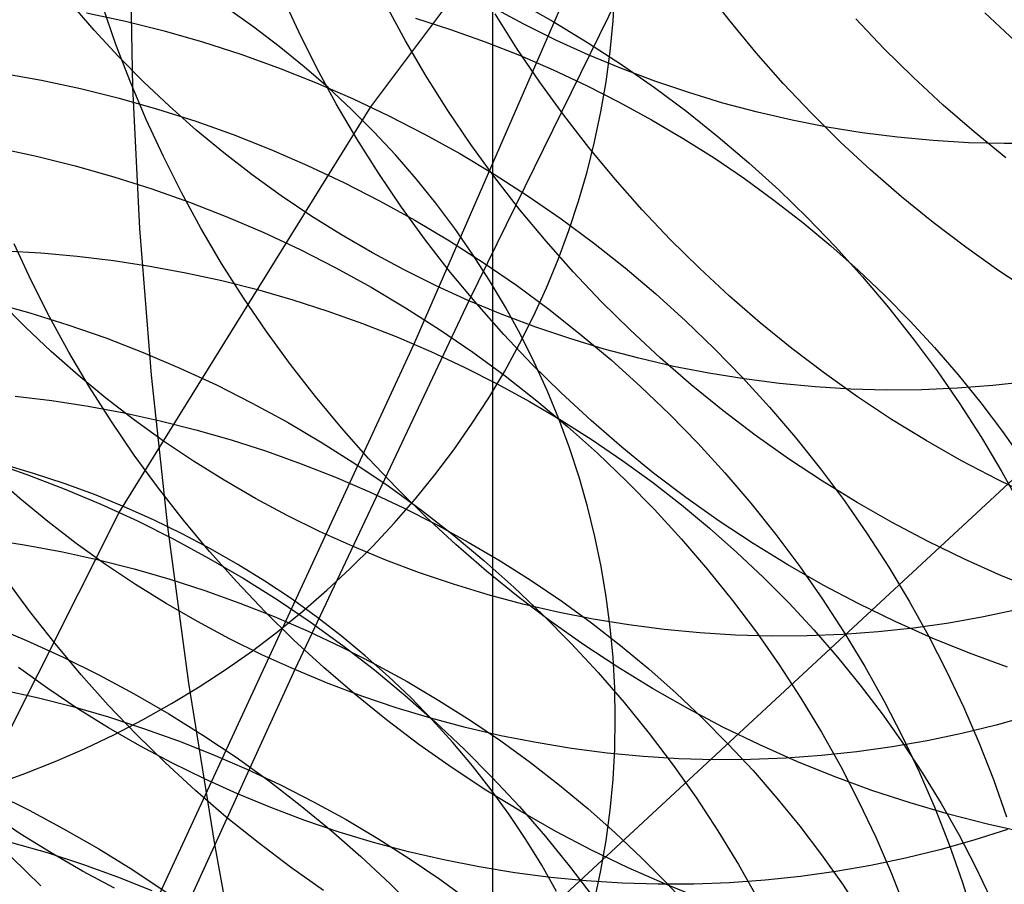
# Model space of a CAD drawing. Header units: millimetres. Extents: x 119 to 175.9, y -203.1 to -153.8.
# Tile 338 of 377: x 160.8 to 161.8, y -160.4 to -159.5. Entities that reach past the tile are written whole.
import ezdxf

# ---------------------------------------------------------------- set-up
doc = ezdxf.new("R2010")
doc.units = ezdxf.units.MM
doc.header["$MEASUREMENT"] = 0
doc.layers.add('Layer 01', color=5, linetype='Continuous', true_color=0x0000ff)

msp = doc.modelspace()

# ---------------------------------------------------------------- linework, layer by layer
at = {"layer": 'Layer 01'}
for p, q in [((161.26, -160.6956, 19.0841), (161.26, -159.128, 15.2735)), ((161.493, -159.1408, 23.9272), (161.1786, -159.8631, 25.7812)), ((161.1339, -159.6181, 45.8088), (161.4381, -159.2124, 47.1239)), ((161.4861, -159.3079, 17.6752), (161.2354, -159.8183, 19.5598)), ((160.8881, -159.5977, 19.9292), (160.8857, -159.4566, 19.5938)), ((161.3842, -159.5293, 17.3361), (161.386, -159.4978, 17.3491)), ((161.5051, -159.5297, 53.3081), (161.4792, -159.4963, 53.307)), ((161.0595, -159.5405, 52.2338), (161.0419, -159.5024, 52.2291)), ((160.8482, -159.5387, 19.5862), (160.8241, -159.5108, 19.5908)), ((160.8708, -159.5537, 51.7062), (160.8571, -159.5143, 51.6999)), ((161.0131, -159.5357, 19.5612), (160.986, -159.5165, 19.5691)), ((161.1699, -159.55, 52.5027), (161.1498, -159.513, 52.499)), ((161.292, -159.5326, 18.6497), (161.2595, -159.5151, 18.6501)), ((161.2861, -159.5097, 46.2386), (161.3224, -159.53, 46.2366)), ((160.8403, -159.5209, 45.8416), (160.8806, -159.5296, 45.8357)), ((160.8806, -159.5296, 45.8357), (160.9205, -159.5396, 45.8302)), ((161.1803, -159.5266, 25.052), (161.2164, -159.5382, 25.0537)), ((161.285, -159.5577, 52.7688), (161.2626, -159.522, 52.7662)), ((161.3812, -159.5608, 17.3232), (161.3842, -159.5293, 17.3361)), ((161.6641, -159.5577, 53.5859), (161.635, -159.527, 53.5863)), ((161.7992, -159.5498, 53.8611), (161.7682, -159.5211, 53.8624)), ((160.8732, -159.5658, 19.582), (160.8482, -159.5387, 19.5862)), ((160.9205, -159.5396, 45.8302), (160.9602, -159.551, 45.8252)), ((161.0395, -159.5557, 19.553), (161.0131, -159.5357, 19.5612)), ((161.2164, -159.5382, 25.0537), (161.2522, -159.551, 25.0548)), ((161.3251, -159.5491, 18.6497), (161.292, -159.5326, 18.6497)), ((161.3224, -159.53, 46.2366), (161.358, -159.5515, 46.2352)), ((161.5321, -159.5623, 53.3086), (161.5051, -159.5297, 53.3081)), ((161.0783, -159.578, 52.238), (161.0595, -159.5405, 52.2338)), ((161.1912, -159.5863, 52.5059), (161.1699, -159.55, 52.5027)), ((161.3587, -159.5644, 18.65), (161.3251, -159.5491, 18.6497)), ((160.8858, -159.5927, 51.712), (160.8708, -159.5537, 51.7062)), ((160.9602, -159.551, 45.8252), (160.9996, -159.5637, 45.8207)), ((161.0652, -159.5766, 19.5444), (161.0395, -159.5557, 19.553)), ((161.2522, -159.551, 25.0548), (161.2875, -159.5648, 25.0554)), ((161.3087, -159.5926, 52.7709), (161.285, -159.5577, 52.7688)), ((161.358, -159.5515, 46.2352), (161.3929, -159.5742, 46.2344)), ((161.6942, -159.5875, 53.585), (161.6641, -159.5577, 53.5859)), ((160.8991, -159.5921, 19.5781), (160.8732, -159.5658, 19.582)), ((160.9996, -159.5637, 45.8207), (161.0385, -159.5776, 45.8166)), ((161.2875, -159.5648, 25.0554), (161.3224, -159.5798, 25.0554)), ((161.3929, -159.5785, 18.6507), (161.3587, -159.5644, 18.65)), ((161.377, -159.5921, 17.3103), (161.3812, -159.5608, 17.3232)), ((161.5601, -159.5939, 53.3087), (161.5321, -159.5623, 53.3086)), ((161.0385, -159.5776, 45.8166), (161.077, -159.5929, 45.8131)), ((161.09, -159.5982, 19.5355), (161.0652, -159.5766, 19.5444)), ((161.0984, -159.6149, 52.2418), (161.0783, -159.578, 52.238)), ((161.3224, -159.5798, 25.0554), (161.3568, -159.5959, 25.055)), ((161.3929, -159.5742, 46.2344), (161.427, -159.598, 46.234)), ((161.4274, -159.5916, 18.6517), (161.3929, -159.5785, 18.6507)), ((160.7533, -159.5832, 45.6311), (160.7938, -159.5905, 45.6249)), ((160.7938, -159.5905, 45.6249), (160.834, -159.5991, 45.6191)), ((161.2137, -159.622, 52.5086), (161.1912, -159.5863, 52.5059)), ((161.7252, -159.6162, 53.5835), (161.6942, -159.5875, 53.585)), ((160.834, -159.5991, 45.6191), (160.874, -159.609, 45.6138)), ((160.9021, -159.6312, 51.7174), (160.8858, -159.5927, 51.712)), ((160.8954, -159.7439, 20.2624), (160.8881, -159.5977, 19.9292)), ((160.9259, -159.6175, 19.5745), (160.8991, -159.5921, 19.5781)), ((161.077, -159.5929, 45.8131), (161.1151, -159.6094, 45.8101)), ((161.114, -159.6207, 19.5263), (161.09, -159.5982, 19.5355)), ((161.3335, -159.6268, 52.7726), (161.3087, -159.5926, 52.7709)), ((161.3568, -159.5959, 25.055), (161.3907, -159.6131, 25.054)), ((161.3717, -159.6233, 17.2975), (161.377, -159.5921, 17.3103)), ((161.427, -159.598, 46.234), (161.4604, -159.6229, 46.2341)), ((161.4624, -159.6034, 18.6532), (161.4274, -159.5916, 18.6517)), ((161.5892, -159.6247, 53.3083), (161.5601, -159.5939, 53.3087)), ((160.874, -159.609, 45.6138), (160.9137, -159.6203, 45.609)), ((160.9757, -160.7645, 49.7715), (162.2302, -159.6016, 54.4173)), ((161.1151, -159.6094, 45.8101), (161.1526, -159.6272, 45.8076)), ((161.4977, -159.6141, 18.655), (161.4624, -159.6034, 18.6532)), ((160.8742, -160.0371, 44.5343), (161.1339, -159.6181, 45.8088)), ((160.9137, -159.6203, 45.609), (160.9531, -159.6329, 45.6047)), ((160.9536, -159.642, 19.5713), (160.9259, -159.6175, 19.5745)), ((161.1197, -159.6512, 52.245), (161.0984, -159.6149, 52.2418)), ((161.1372, -159.6439, 19.5167), (161.114, -159.6207, 19.5263)), ((161.3907, -159.6131, 25.054), (161.424, -159.6314, 25.0524)), ((161.5333, -159.6236, 18.6571), (161.4977, -159.6141, 18.655)), ((161.7571, -159.644, 53.5816), (161.7252, -159.6162, 53.5835)), ((160.9197, -159.6692, 51.7222), (160.9021, -159.6312, 51.7174)), ((161.1526, -159.6272, 45.8076), (161.1895, -159.6462, 45.8055)), ((161.2373, -159.6569, 52.5107), (161.2137, -159.622, 52.5086)), ((161.3594, -159.6602, 52.7737), (161.3335, -159.6268, 52.7726)), ((161.3651, -159.6543, 17.2847), (161.3717, -159.6233, 17.2975)), ((161.424, -159.6314, 25.0524), (161.4566, -159.6506, 25.0504)), ((161.4604, -159.6229, 46.2341), (161.493, -159.6489, 46.2348)), ((161.5693, -159.6319, 18.6596), (161.5333, -159.6236, 18.6571)), ((161.6193, -159.6544, 53.3073), (161.5892, -159.6247, 53.3083)), ((160.9531, -159.6329, 45.6047), (160.992, -159.6468, 45.6009)), ((161.6054, -159.639, 18.6624), (161.5693, -159.6319, 18.6596)), ((161.6417, -159.6449, 18.6656), (161.6054, -159.639, 18.6624)), ((160.9821, -159.6656, 19.5685), (160.9536, -159.642, 19.5713)), ((160.992, -159.6468, 45.6009), (161.0306, -159.662, 45.5976)), ((161.1422, -159.6869, 52.2477), (161.1197, -159.6512, 52.245)), ((161.1595, -159.6678, 19.5069), (161.1372, -159.6439, 19.5167)), ((161.1895, -159.6462, 45.8055), (161.2259, -159.6664, 45.804)), ((161.4566, -159.6506, 25.0504), (161.4886, -159.6709, 25.0478)), ((161.493, -159.6489, 46.2348), (161.5246, -159.6758, 46.236)), ((161.6782, -159.6495, 18.6692), (161.6417, -159.6449, 18.6656)), ((161.7148, -159.6529, 18.6731), (161.6782, -159.6495, 18.6692)), ((161.7899, -159.6706, 53.5792), (161.7571, -159.644, 53.5816)), ((160.7485, -159.6605, 45.4091), (160.7887, -159.6691, 45.4035)), ((161.2621, -159.691, 52.5124), (161.2373, -159.6569, 52.5107)), ((161.3575, -159.6851, 17.2721), (161.3651, -159.6543, 17.2847)), ((161.3864, -159.6927, 52.7743), (161.3594, -159.6602, 52.7737)), ((161.6502, -159.6832, 53.3059), (161.6193, -159.6544, 53.3073)), ((161.7515, -159.6551, 18.6773), (161.7148, -159.6529, 18.6731)), ((161.7881, -159.656, 18.6818), (161.7515, -159.6551, 18.6773)), ((161.8247, -159.6557, 18.6867), (161.7881, -159.656, 18.6818)), ((160.7887, -159.6691, 45.4035), (160.8287, -159.6789, 45.3984)), ((160.9385, -159.7067, 51.7266), (160.9197, -159.6692, 51.7222)), ((161.0113, -159.6883, 19.5661), (160.9821, -159.6656, 19.5685)), ((161.0306, -159.662, 45.5976), (161.0686, -159.6785, 45.5948)), ((161.1808, -159.6924, 19.4968), (161.1595, -159.6678, 19.5069)), ((161.2259, -159.6664, 45.804), (161.2615, -159.6877, 45.8031)), ((161.4886, -159.6709, 25.0478), (161.5199, -159.6922, 25.0448)), ((160.8287, -159.6789, 45.3984), (160.8684, -159.6902, 45.3938)), ((161.0686, -159.6785, 45.5948), (161.1062, -159.6961, 45.5925)), ((161.5246, -159.6758, 46.236), (161.5554, -159.7038, 46.2377)), ((160.8684, -159.6902, 45.3938), (160.9078, -159.7027, 45.3897)), ((161.0414, -159.71, 19.5641), (161.0113, -159.6883, 19.5661)), ((161.1658, -159.7217, 52.2499), (161.1422, -159.6869, 52.2477)), ((161.2013, -159.7177, 19.4864), (161.1808, -159.6924, 19.4968)), ((161.2615, -159.6877, 45.8031), (161.2965, -159.7102, 45.8026)), ((161.288, -159.7244, 52.5135), (161.2621, -159.691, 52.5124)), ((161.3487, -159.7156, 17.2595), (161.3575, -159.6851, 17.2721)), ((161.5199, -159.6922, 25.0448), (161.5505, -159.7145, 25.0412)), ((161.6821, -159.7109, 53.3039), (161.6502, -159.6832, 53.3059)), ((161.1062, -159.6961, 45.5925), (161.1431, -159.7151, 45.5907)), ((161.4144, -159.7243, 52.7744), (161.3864, -159.6927, 52.7743)), ((160.9078, -159.7027, 45.3897), (160.9468, -159.7165, 45.3861)), ((160.9586, -159.7435, 51.7304), (160.9385, -159.7067, 51.7266)), ((161.0721, -159.7307, 19.5624), (161.0414, -159.71, 19.5641)), ((161.2965, -159.7102, 45.8026), (161.3307, -159.7339, 45.8026)), ((161.5554, -159.7038, 46.2377), (161.5852, -159.7328, 46.2399)), ((161.7149, -159.7375, 53.3015), (161.6821, -159.7109, 53.3039)), ((160.9468, -159.7165, 45.3861), (160.9854, -159.7316, 45.383)), ((161.1431, -159.7151, 45.5907), (161.1795, -159.7352, 45.5894)), ((161.1906, -159.7559, 52.2517), (161.1658, -159.7217, 52.2499)), ((161.2207, -159.7437, 19.4757), (161.2013, -159.7177, 19.4864)), ((161.3387, -159.7458, 17.2471), (161.3487, -159.7156, 17.2595)), ((161.5505, -159.7145, 25.0412), (161.5802, -159.7377, 25.037)), ((160.9854, -159.7316, 45.383), (161.0234, -159.748, 45.3804)), ((161.1036, -159.7504, 19.5611), (161.0721, -159.7307, 19.5624)), ((161.315, -159.7569, 52.5142), (161.288, -159.7244, 52.5135)), ((161.4434, -159.755, 52.7739), (161.4144, -159.7243, 52.7744)), ((161.5852, -159.7328, 46.2399), (161.6141, -159.7627, 46.2426)), ((161.1795, -159.7352, 45.5894), (161.2152, -159.7564, 45.5886)), ((161.3307, -159.7339, 45.8026), (161.3641, -159.7586, 45.8032)), ((161.5802, -159.7377, 25.037), (161.6092, -159.7618, 25.0324)), ((161.7485, -159.7631, 53.2986), (161.7149, -159.7375, 53.3015)), ((160.9075, -159.8953, 20.593), (160.8954, -159.7439, 20.2624)), ((160.9799, -159.7798, 51.7338), (160.9586, -159.7435, 51.7304)), ((161.0234, -159.748, 45.3804), (161.061, -159.7656, 45.3783)), ((161.1357, -159.769, 19.5602), (161.1036, -159.7504, 19.5611)), ((161.2392, -159.7702, 19.4648), (161.2207, -159.7437, 19.4757)), ((161.3276, -159.7756, 17.2348), (161.3387, -159.7458, 17.2471)), ((160.7832, -159.7975, 51.2201), (160.7656, -159.7596, 51.2151)), ((161.2165, -159.7892, 52.2529), (161.1906, -159.7559, 52.2517)), ((161.2152, -159.7564, 45.5886), (161.2501, -159.7789, 45.5884)), ((161.343, -159.7885, 52.5143), (161.315, -159.7569, 52.5142)), ((161.3641, -159.7586, 45.8032), (161.3967, -159.7844, 45.8043)), ((161.4734, -159.7847, 52.773), (161.4434, -159.755, 52.7739)), ((161.6092, -159.7618, 25.0324), (161.6374, -159.7868, 25.0273)), ((161.6141, -159.7627, 46.2426), (161.6419, -159.7935, 46.2458)), ((161.7829, -159.7875, 53.2951), (161.7485, -159.7631, 53.2986)), ((160.7555, -159.7668, 25.7449), (160.7931, -159.7689, 25.7508)), ((160.7931, -159.7689, 25.7508), (160.8307, -159.7722, 25.7562)), ((160.8307, -159.7722, 25.7562), (160.8682, -159.7767, 25.7611)), ((161.061, -159.7656, 45.3783), (161.098, -159.7844, 45.3767)), ((161.1684, -159.7865, 19.5597), (161.1357, -159.769, 19.5602)), ((161.2567, -159.7974, 19.4536), (161.2392, -159.7702, 19.4648)), ((160.8682, -159.7767, 25.7611), (160.9057, -159.7825, 25.7655)), ((160.9057, -159.7825, 25.7655), (160.9429, -159.7894, 25.7693)), ((161.0024, -159.8153, 51.7367), (160.9799, -159.7798, 51.7338)), ((161.2501, -159.7789, 45.5884), (161.2844, -159.8024, 45.5886)), ((161.3154, -159.8051, 17.2227), (161.3276, -159.7756, 17.2348)), ((160.9429, -159.7894, 25.7693), (160.98, -159.7975, 25.7726)), ((161.098, -159.7844, 45.3767), (161.1343, -159.8044, 45.3757)), ((161.2016, -159.803, 19.5596), (161.1684, -159.7865, 19.5597)), ((161.2435, -159.8216, 52.2536), (161.2165, -159.7892, 52.2529)), ((161.372, -159.8191, 52.5139), (161.343, -159.7885, 52.5143)), ((161.3967, -159.7844, 45.8043), (161.4284, -159.8112, 45.8059)), ((161.5044, -159.8135, 52.7716), (161.4734, -159.7847, 52.773)), ((161.6374, -159.7868, 25.0273), (161.6646, -159.8126, 25.0217)), ((161.6419, -159.7935, 46.2458), (161.6687, -159.8252, 46.2495)), ((161.818, -159.8107, 53.2912), (161.7829, -159.7875, 53.2951)), ((160.8021, -159.8349, 51.2246), (160.7832, -159.7975, 51.2201)), ((160.98, -159.7975, 25.7726), (161.0169, -159.8068, 25.7754)), ((161.2354, -159.8183, 19.5598), (161.2016, -159.803, 19.5596)), ((161.2731, -159.825, 19.4422), (161.2567, -159.7974, 19.4536)), ((161.2844, -159.8024, 45.5886), (161.3178, -159.8271, 45.5894)), ((161.0169, -159.8068, 25.7754), (161.0534, -159.8173, 25.7776)), ((161.1343, -159.8044, 45.3757), (161.17, -159.8256, 45.3751)), ((161.3021, -159.8342, 17.2107), (161.3154, -159.8051, 17.2227)), ((161.4284, -159.8112, 45.8059), (161.4592, -159.8391, 45.808)), ((161.5363, -159.8411, 52.7696), (161.5044, -159.8135, 52.7716)), ((161.6646, -159.8126, 25.0217), (161.691, -159.8393, 25.0156)), ((160.742, -159.8197, 44.9712), (160.7818, -159.8307, 44.967)), ((160.777, -159.8454, 20.4342), (160.7509, -159.8191, 20.4384)), ((161.0261, -159.8501, 51.739), (161.0024, -159.8153, 51.7367)), ((161.0534, -159.8173, 25.7776), (161.0897, -159.829, 25.7793)), ((161.2354, -159.8183, 19.5598), (161.0554, -160.1994, 20.823)), ((161.2697, -159.8326, 19.5605), (161.2354, -159.8183, 19.5598)), ((161.2715, -159.8532, 52.2537), (161.2435, -159.8216, 52.2536)), ((161.4021, -159.8488, 52.513), (161.372, -159.8191, 52.5139)), ((160.7818, -159.8307, 44.967), (160.8212, -159.8431, 44.9633)), ((161.0897, -159.829, 25.7793), (161.1256, -159.8418, 25.7805)), ((161.17, -159.8256, 45.3751), (161.205, -159.848, 45.3751)), ((161.3044, -159.8456, 19.5615), (161.2697, -159.8326, 19.5605)), ((161.2885, -159.8532, 19.4306), (161.2731, -159.825, 19.4422)), ((161.2877, -159.8629, 17.1989), (161.3021, -159.8342, 17.2107)), ((161.3178, -159.8271, 45.5894), (161.3504, -159.8528, 45.5907)), ((161.6687, -159.8252, 46.2495), (161.6944, -159.8576, 46.2537)), ((160.8222, -159.8716, 51.2286), (160.8021, -159.8349, 51.2246)), ((160.8212, -159.8431, 44.9633), (160.8602, -159.8568, 44.9601)), ((161.1256, -159.8418, 25.7805), (161.161, -159.8558, 25.7811)), ((161.4592, -159.8391, 45.808), (161.4891, -159.8679, 45.8106)), ((161.569, -159.8678, 52.7672), (161.5363, -159.8411, 52.7696)), ((161.691, -159.8393, 25.0156), (161.7164, -159.8667, 25.0091)), ((160.8039, -159.8708, 20.4304), (160.777, -159.8454, 20.4342)), ((161.0509, -159.8842, 51.7409), (161.0261, -159.8501, 51.739)), ((161.205, -159.848, 45.3751), (161.2393, -159.8714, 45.3756)), ((161.3005, -159.8838, 52.2534), (161.2715, -159.8532, 52.2537)), ((161.3028, -159.8819, 19.4188), (161.2885, -159.8532, 19.4306)), ((161.3395, -159.8575, 19.5629), (161.3044, -159.8456, 19.5615)), ((161.3504, -159.8528, 45.5907), (161.3822, -159.8795, 45.5925)), ((161.433, -159.8775, 52.5116), (161.4021, -159.8488, 52.513)), ((161.1786, -159.8631, 25.7812), (160.5577, -161.2049, 29.0375)), ((160.8602, -159.8568, 44.9601), (160.8988, -159.8717, 44.9574)), ((161.161, -159.8558, 25.7811), (161.196, -159.8708, 25.7812)), ((161.2723, -159.891, 17.1873), (161.2877, -159.8629, 17.1989)), ((161.375, -159.8683, 19.5647), (161.3395, -159.8575, 19.5629)), ((161.6944, -159.8576, 46.2537), (161.719, -159.8909, 46.2584)), ((160.8317, -159.8954, 20.4269), (160.8039, -159.8708, 20.4304)), ((160.8435, -159.9078, 51.2321), (160.8222, -159.8716, 51.2286)), ((160.8988, -159.8717, 44.9574), (160.9369, -159.888, 44.9553)), ((161.196, -159.8708, 25.7812), (161.2305, -159.887, 25.7808)), ((161.2393, -159.8714, 45.3756), (161.2728, -159.896, 45.3766)), ((161.4108, -159.8778, 19.5669), (161.375, -159.8683, 19.5647)), ((161.4891, -159.8679, 45.8106), (161.518, -159.8976, 45.8137)), ((161.6025, -159.8933, 52.7642), (161.569, -159.8678, 52.7672)), ((161.7164, -159.8667, 25.0091), (161.7408, -159.8949, 25.002)), ((161.0768, -159.9174, 51.7422), (161.0509, -159.8842, 51.7409)), ((161.3305, -159.9135, 52.2526), (161.3005, -159.8838, 52.2534)), ((161.3161, -159.911, 19.4068), (161.3028, -159.8819, 19.4188)), ((161.3822, -159.8795, 45.5925), (161.413, -159.9073, 45.5948)), ((161.4468, -159.8862, 19.5694), (161.4108, -159.8778, 19.5669)), ((161.4649, -159.9052, 52.5097), (161.433, -159.8775, 52.5116)), ((160.8604, -159.919, 20.4238), (160.8317, -159.8954, 20.4269)), ((160.9244, -160.0518, 20.9211), (160.9075, -159.8953, 20.593)), ((160.9369, -159.888, 44.9553), (160.9745, -159.9054, 44.9536)), ((161.2305, -159.887, 25.7808), (161.2645, -159.9042, 25.7797)), ((161.2558, -159.9187, 17.176), (161.2723, -159.891, 17.1873)), ((161.4831, -159.8933, 19.5723), (161.4468, -159.8862, 19.5694)), ((161.5196, -159.8992, 19.5756), (161.4831, -159.8933, 19.5723)), ((161.6369, -159.9176, 52.7608), (161.6025, -159.8933, 52.7642)), ((161.719, -159.8909, 46.2584), (161.7425, -159.9249, 46.2636)), ((161.7408, -159.8949, 25.002), (161.7642, -159.9239, 24.9945)), ((160.9745, -159.9054, 44.9536), (161.0115, -159.9241, 44.9524)), ((161.2645, -159.9042, 25.7797), (161.2979, -159.9225, 25.7782)), ((161.2728, -159.896, 45.3766), (161.3054, -159.9216, 45.3781)), ((161.4976, -159.9318, 52.5073), (161.4649, -159.9052, 52.5097)), ((161.518, -159.8976, 45.8137), (161.5459, -159.9282, 45.8173)), ((161.5563, -159.9039, 19.5793), (161.5196, -159.8992, 19.5756)), ((161.593, -159.9074, 19.5833), (161.5563, -159.9039, 19.5793)), ((161.813, -159.9021, 19.6147), (161.7766, -159.9061, 19.6086)), ((160.8661, -159.9432, 51.2352), (160.8435, -159.9078, 51.2321)), ((161.3282, -159.9405, 19.3947), (161.3161, -159.911, 19.4068)), ((161.3615, -159.9422, 52.2512), (161.3305, -159.9135, 52.2526)), ((161.413, -159.9073, 45.5948), (161.4429, -159.936, 45.5977)), ((161.6298, -159.9096, 19.5877), (161.593, -159.9074, 19.5833)), ((161.6666, -159.9106, 19.5924), (161.6298, -159.9096, 19.5877)), ((161.7033, -159.9103, 19.5975), (161.6666, -159.9106, 19.5924)), ((161.74, -159.9088, 19.6029), (161.7033, -159.9103, 19.5975)), ((161.7766, -159.9061, 19.6086), (161.74, -159.9088, 19.6029)), ((160.7668, -159.9168, 26.1102), (160.8044, -159.9214, 26.1152)), ((160.8044, -159.9214, 26.1152), (160.8419, -159.9272, 26.1196)), ((160.8898, -159.9417, 20.4212), (160.8604, -159.919, 20.4238)), ((161.0115, -159.9241, 44.9524), (161.0479, -159.9439, 44.9518)), ((161.1038, -159.9498, 51.743), (161.0768, -159.9174, 51.7422)), ((161.2382, -159.9458, 17.1648), (161.2558, -159.9187, 17.176)), ((161.2979, -159.9225, 25.7782), (161.3307, -159.9419, 25.7761)), ((161.3054, -159.9216, 45.3781), (161.3372, -159.9483, 45.3801)), ((161.672, -159.9409, 52.7569), (161.6369, -159.9176, 52.7608)), ((161.7425, -159.9249, 46.2636), (161.7648, -159.9596, 46.2693)), ((161.7642, -159.9239, 24.9945), (161.7867, -159.9535, 24.9866)), ((160.8419, -159.9272, 26.1196), (160.8792, -159.9341, 26.1235)), ((160.8792, -159.9341, 26.1235), (160.9163, -159.9423, 26.1269)), ((161.4429, -159.936, 45.5977), (161.4719, -159.9656, 45.601)), ((161.5311, -159.9573, 52.5044), (161.4976, -159.9318, 52.5073)), ((161.5459, -159.9282, 45.8173), (161.5728, -159.9597, 45.8214)), ((160.8897, -159.978, 51.2377), (160.8661, -159.9432, 51.2352)), ((160.92, -159.9634, 20.4189), (160.8898, -159.9417, 20.4212)), ((160.9163, -159.9423, 26.1269), (160.9532, -159.9517, 26.1297)), ((161.0479, -159.9439, 44.9518), (161.0836, -159.965, 44.9516)), ((161.2197, -159.9723, 17.1539), (161.2382, -159.9458, 17.1648)), ((161.3393, -159.9704, 19.3824), (161.3282, -159.9405, 19.3947)), ((161.3307, -159.9419, 25.7761), (161.3628, -159.9622, 25.7735)), ((161.3933, -159.9698, 52.2494), (161.3615, -159.9422, 52.2512)), ((161.7078, -159.9629, 52.7524), (161.672, -159.9409, 52.7569)), ((160.9532, -159.9517, 26.1297), (160.9899, -159.9622, 26.132)), ((161.1318, -159.9813, 51.7433), (161.1038, -159.9498, 51.743)), ((161.3372, -159.9483, 45.3801), (161.3681, -159.9759, 45.3826)), ((161.7867, -159.9535, 24.9866), (161.808, -159.9837, 24.9782)), ((160.9509, -159.9841, 20.417), (160.92, -159.9634, 20.4189)), ((160.9899, -159.9622, 26.132), (161.0262, -159.9739, 26.1338)), ((161.0836, -159.965, 44.9516), (161.1187, -159.9871, 44.952)), ((161.3628, -159.9622, 25.7735), (161.3942, -159.9836, 25.7704)), ((161.4719, -159.9656, 45.601), (161.4998, -159.9962, 45.6048)), ((161.5654, -159.9816, 52.5009), (161.5311, -159.9573, 52.5044)), ((161.5728, -159.9597, 45.8214), (161.5985, -159.992, 45.8261)), ((161.7442, -159.9837, 52.7475), (161.7078, -159.9629, 52.7524)), ((161.7648, -159.9596, 46.2693), (161.7859, -159.995, 46.2755)), ((161.0262, -159.9739, 26.1338), (161.0621, -159.9867, 26.135)), ((161.2002, -159.9982, 17.1432), (161.2197, -159.9723, 17.1539)), ((161.3492, -160.0006, 19.37), (161.3393, -159.9704, 19.3824)), ((161.3681, -159.9759, 45.3826), (161.398, -160.0046, 45.3857)), ((161.426, -159.9964, 52.247), (161.3933, -159.9698, 52.2494)), ((160.7395, -159.9842, 44.542), (160.7786, -159.9978, 44.5392)), ((160.7855, -159.9967, 20.9562), (160.7534, -159.9872, 20.9627)), ((160.9146, -160.0119, 51.2397), (160.8897, -159.978, 51.2377)), ((160.9825, -160.0038, 20.4156), (160.9509, -159.9841, 20.417)), ((161.0621, -159.9867, 26.135), (161.0976, -160.0007, 26.1357)), ((161.1187, -159.9871, 44.952), (161.1529, -160.0104, 44.9529)), ((161.1608, -160.0119, 51.7431), (161.1318, -159.9813, 51.7433)), ((161.3942, -159.9836, 25.7704), (161.4249, -160.0059, 25.7667)), ((161.6005, -160.0048, 52.497), (161.5654, -159.9816, 52.5009)), ((161.7813, -160.0032, 52.7421), (161.7442, -159.9837, 52.7475)), ((160.8172, -160.0072, 20.9492), (160.7855, -159.9967, 20.9562)), ((161.4596, -160.0218, 52.2441), (161.426, -159.9964, 52.247)), ((161.4998, -159.9962, 45.6048), (161.5267, -160.0276, 45.6091)), ((161.5985, -159.992, 45.8261), (161.6232, -160.0251, 45.8312)), ((161.7859, -159.995, 46.2755), (161.8058, -160.031, 46.2821)), ((160.7715, -160.0227, 20.8369), (160.7436, -159.9982, 20.8405)), ((160.7786, -159.9978, 44.5392), (160.8172, -160.0126, 44.5369)), ((160.8485, -160.0187, 20.9417), (160.8172, -160.0072, 20.9492)), ((161.0148, -160.0225, 20.4145), (160.9825, -160.0038, 20.4156)), ((161.0976, -160.0007, 26.1357), (161.1327, -160.0158, 26.1358)), ((161.1797, -160.0235, 17.1328), (161.2002, -159.9982, 17.1432)), ((161.3579, -160.0311, 19.3574), (161.3492, -160.0006, 19.37)), ((161.398, -160.0046, 45.3857), (161.4269, -160.0341, 45.3892)), ((161.4249, -160.0059, 25.7667), (161.4548, -160.0291, 25.7625)), ((161.6363, -160.0268, 52.4926), (161.6005, -160.0048, 52.497)), ((161.8189, -160.0215, 52.7363), (161.7813, -160.0032, 52.7421)), ((160.8172, -160.0126, 44.5369), (160.8553, -160.0286, 44.535)), ((160.9405, -160.0451, 51.2412), (160.9146, -160.0119, 51.2397)), ((161.1327, -160.0158, 26.1358), (161.1672, -160.032, 26.1353)), ((161.1529, -160.0104, 44.9529), (161.1865, -160.0348, 44.9543)), ((161.1908, -160.0415, 51.7424), (161.1608, -160.0119, 51.7431)), ((160.8003, -160.0464, 20.8337), (160.7715, -160.0227, 20.8369)), ((160.8793, -160.0313, 20.9338), (160.8485, -160.0187, 20.9417)), ((161.0476, -160.0401, 20.4139), (161.0148, -160.0225, 20.4145)), ((161.1583, -160.0481, 17.1227), (161.1797, -160.0235, 17.1328)), ((161.4939, -160.0462, 52.2407), (161.4596, -160.0218, 52.2441)), ((161.5267, -160.0276, 45.6091), (161.5524, -160.0598, 45.614)), ((161.6232, -160.0251, 45.8312), (161.6467, -160.059, 45.8367)), ((161.6727, -160.0476, 52.4877), (161.6363, -160.0268, 52.4926)), ((160.5937, -160.5932, 42.9083), (160.8742, -160.0371, 44.5343)), ((160.8553, -160.0286, 44.535), (160.8929, -160.0459, 44.5337)), ((160.9095, -160.0447, 20.9255), (160.8793, -160.0313, 20.9338)), ((161.1672, -160.032, 26.1353), (161.2013, -160.0493, 26.1344)), ((161.1865, -160.0348, 44.9543), (161.2191, -160.0603, 44.9562)), ((161.3655, -160.0619, 19.3448), (161.3579, -160.0311, 19.3574)), ((161.4269, -160.0341, 45.3892), (161.4549, -160.0646, 45.3933)), ((161.4548, -160.0291, 25.7625), (161.4839, -160.0533, 25.7577)), ((160.8298, -160.0691, 20.8309), (160.8003, -160.0464, 20.8337)), ((160.8929, -160.0459, 44.5337), (160.9299, -160.0644, 44.533)), ((160.9392, -160.0591, 20.9167), (160.9095, -160.0447, 20.9255)), ((160.9675, -160.0774, 51.2421), (160.9405, -160.0451, 51.2412)), ((161.081, -160.0566, 20.4136), (161.0476, -160.0401, 20.4139)), ((161.136, -160.072, 17.1129), (161.1583, -160.0481, 17.1227)), ((161.2218, -160.0701, 51.7412), (161.1908, -160.0415, 51.7424)), ((161.529, -160.0693, 52.2369), (161.4939, -160.0462, 52.2407)), ((161.7098, -160.0672, 52.4823), (161.6727, -160.0476, 52.4877)), ((160.9462, -160.2133, 21.2465), (160.9244, -160.0518, 20.9211)), ((161.115, -160.072, 20.4138), (161.081, -160.0566, 20.4136)), ((161.2013, -160.0493, 26.1344), (161.2347, -160.0677, 26.1328)), ((161.4839, -160.0533, 25.7577), (161.5122, -160.0783, 25.7525)), ((160.7406, -160.065, 26.4633), (160.7781, -160.0708, 26.4678)), ((160.9299, -160.0644, 44.533), (160.9664, -160.0842, 44.5327)), ((160.9683, -160.0745, 20.9075), (160.9392, -160.0591, 20.9167)), ((161.2191, -160.0603, 44.9562), (161.2509, -160.0868, 44.9587)), ((161.2347, -160.0677, 26.1328), (161.2676, -160.087, 26.1307)), ((161.372, -160.0929, 19.332), (161.3655, -160.0619, 19.3448)), ((161.4549, -160.0646, 45.3933), (161.4818, -160.0959, 45.3978)), ((161.5524, -160.0598, 45.614), (161.5771, -160.0928, 45.6193)), ((161.6467, -160.059, 45.8367), (161.669, -160.0935, 45.8428)), ((161.7474, -160.0855, 52.4765), (161.7098, -160.0672, 52.4823)), ((160.7781, -160.0708, 26.4678), (160.8155, -160.0778, 26.4718)), ((160.8155, -160.0778, 26.4718), (160.8527, -160.086, 26.4753)), ((160.86, -160.0908, 20.8285), (160.8298, -160.0691, 20.8309)), ((160.9955, -160.1088, 51.2426), (160.9675, -160.0774, 51.2421)), ((160.9967, -160.0908, 20.8979), (160.9683, -160.0745, 20.9075)), ((161.1128, -160.0951, 17.1034), (161.136, -160.072, 17.1129)), ((161.1494, -160.0862, 20.4144), (161.115, -160.072, 20.4138)), ((161.2536, -160.0976, 51.7395), (161.2218, -160.0701, 51.7412)), ((161.5122, -160.0783, 25.7525), (161.5395, -160.1042, 25.7468)), ((161.5647, -160.0913, 52.2325), (161.529, -160.0693, 52.2369)), ((160.8527, -160.086, 26.4753), (160.8896, -160.0954, 26.4782)), ((160.9664, -160.0842, 44.5327), (161.0021, -160.105, 44.5329)), ((161.1843, -160.0994, 20.4154), (161.1494, -160.0862, 20.4144)), ((161.2509, -160.0868, 44.9587), (161.2819, -160.1143, 44.9616)), ((161.2676, -160.087, 26.1307), (161.2997, -160.1074, 26.1281)), ((161.7855, -160.1025, 52.4702), (161.7474, -160.0855, 52.4765)), ((160.891, -160.1115, 20.8266), (160.86, -160.0908, 20.8285)), ((160.8896, -160.0954, 26.4782), (160.9263, -160.106, 26.4805)), ((161.0245, -160.1079, 20.8879), (160.9967, -160.0908, 20.8979)), ((161.0887, -160.1175, 17.0942), (161.1128, -160.0951, 17.1034)), ((161.2863, -160.1241, 51.7372), (161.2536, -160.0976, 51.7395)), ((161.3773, -160.1241, 19.3192), (161.372, -160.0929, 19.332)), ((161.4818, -160.0959, 45.3978), (161.5076, -160.128, 45.4028)), ((161.6012, -160.1121, 52.2277), (161.5647, -160.0913, 52.2325)), ((161.5771, -160.0928, 45.6193), (161.6007, -160.1266, 45.625)), ((161.669, -160.0935, 45.8428), (161.6902, -160.1287, 45.8493)), ((160.7818, -160.1394, 50.7477), (160.757, -160.1055, 50.7455)), ((160.9263, -160.106, 26.4805), (160.9627, -160.1178, 26.4824)), ((161.0245, -160.1393, 51.2426), (160.9955, -160.1088, 51.2426)), ((161.0021, -160.105, 44.5329), (161.0372, -160.1271, 44.5337)), ((161.0516, -160.126, 20.8775), (161.0245, -160.1079, 20.8879)), ((161.2195, -160.1113, 20.4168), (161.1843, -160.0994, 20.4154)), ((161.2997, -160.1074, 26.1281), (161.3312, -160.1288, 26.125)), ((161.5395, -160.1042, 25.7468), (161.566, -160.1309, 25.7405)), ((161.8242, -160.1181, 52.4634), (161.7855, -160.1025, 52.4702)), ((160.9227, -160.1313, 20.825), (160.891, -160.1115, 20.8266)), ((160.9627, -160.1178, 26.4824), (160.9987, -160.1307, 26.4836)), ((161.0638, -160.1391, 17.0853), (161.0887, -160.1175, 17.0942)), ((161.2551, -160.1221, 20.4186), (161.2195, -160.1113, 20.4168)), ((161.2819, -160.1143, 44.9616), (161.3118, -160.1427, 44.965)), ((161.6382, -160.1316, 52.2223), (161.6012, -160.1121, 52.2277)), ((161.0372, -160.1271, 44.5337), (161.0715, -160.1502, 44.535)), ((161.0779, -160.1448, 20.8668), (161.0516, -160.126, 20.8775)), ((161.2911, -160.1317, 20.4208), (161.2551, -160.1221, 20.4186)), ((161.3199, -160.1496, 51.7345), (161.2863, -160.1241, 51.7372)), ((161.3312, -160.1288, 26.125), (161.3619, -160.1511, 26.1213)), ((161.3814, -160.1555, 19.3063), (161.3773, -160.1241, 19.3192)), ((161.5076, -160.128, 45.4028), (161.5323, -160.1609, 45.4083)), ((161.6007, -160.1266, 45.625), (161.623, -160.161, 45.6313)), ((161.6902, -160.1287, 45.8493), (161.7101, -160.1645, 45.8563)), ((160.8078, -160.1724, 50.7494), (160.7818, -160.1394, 50.7477)), ((160.955, -160.1499, 20.8239), (160.9227, -160.1313, 20.825)), ((160.9987, -160.1307, 26.4836), (161.0342, -160.1447, 26.4843)), ((161.0546, -160.1689, 51.242), (161.0245, -160.1393, 51.2426)), ((161.0381, -160.1599, 17.0767), (161.0638, -160.1391, 17.0853)), ((161.3273, -160.1401, 20.4234), (161.2911, -160.1317, 20.4208)), ((161.566, -160.1309, 25.7405), (161.5915, -160.1584, 25.7338)), ((161.6758, -160.1499, 52.2165), (161.6382, -160.1316, 52.2223)), ((161.8028, -160.1375, 20.4916), (161.767, -160.145, 20.4842)), ((160.9879, -160.1675, 20.8232), (160.955, -160.1499, 20.8239)), ((161.0342, -160.1447, 26.4843), (161.0693, -160.1598, 26.4845)), ((161.1035, -160.1646, 20.8556), (161.0779, -160.1448, 20.8668)), ((161.3118, -160.1427, 44.965), (161.3408, -160.1721, 44.969)), ((161.3542, -160.1738, 51.7312), (161.3199, -160.1496, 51.7345)), ((161.3637, -160.1473, 20.4264), (161.3273, -160.1401, 20.4234)), ((161.4004, -160.1532, 20.4298), (161.3637, -160.1473, 20.4264)), ((161.7139, -160.1668, 52.2102), (161.6758, -160.1499, 52.2165)), ((161.767, -160.145, 20.4842), (161.731, -160.1514, 20.4772)), ((160.7404, -160.1534, 44.1215), (160.7785, -160.1693, 44.12)), ((161.0117, -160.1799, 17.0685), (161.0381, -160.1599, 17.0767)), ((161.0693, -160.1598, 26.4845), (161.104, -160.1761, 26.4841)), ((161.0715, -160.1502, 44.535), (161.105, -160.1744, 44.5367)), ((161.3619, -160.1511, 26.1213), (161.3919, -160.1744, 26.117)), ((161.3843, -160.1869, 19.2933), (161.3814, -160.1555, 19.3063)), ((161.4371, -160.158, 20.4335), (161.4004, -160.1532, 20.4298)), ((161.474, -160.1615, 20.4377), (161.4371, -160.158, 20.4335)), ((161.5915, -160.1584, 25.7338), (161.6161, -160.1866, 25.7265)), ((161.6947, -160.1566, 20.4705), (161.6582, -160.1605, 20.4641)), ((161.731, -160.1514, 20.4772), (161.6947, -160.1566, 20.4705)), ((160.7785, -160.1693, 44.12), (160.8161, -160.1865, 44.1191)), ((161.0214, -160.184, 20.8229), (160.9879, -160.1675, 20.8232)), ((161.0855, -160.1974, 51.2409), (161.0546, -160.1689, 51.242)), ((161.1282, -160.1851, 20.8442), (161.1035, -160.1646, 20.8556)), ((161.5109, -160.1638, 20.4423), (161.474, -160.1615, 20.4377)), ((161.5478, -160.1648, 20.4472), (161.5109, -160.1638, 20.4423)), ((161.5323, -160.1609, 45.4083), (161.5559, -160.1946, 45.4143)), ((161.5847, -160.1646, 20.4525), (161.5478, -160.1648, 20.4472)), ((161.6215, -160.1631, 20.4581), (161.5847, -160.1646, 20.4525)), ((161.6582, -160.1605, 20.4641), (161.6215, -160.1631, 20.4581)), ((161.623, -160.161, 45.6313), (161.6442, -160.1961, 45.638)), ((161.7101, -160.1645, 45.8563), (161.7288, -160.2009, 45.8637)), ((161.7525, -160.1825, 52.2035), (161.7139, -160.1668, 52.2102)), ((160.8348, -160.2047, 50.7505), (160.8078, -160.1724, 50.7494)), ((160.9845, -160.199, 17.0606), (161.0117, -160.1799, 17.0685)), ((161.104, -160.1761, 26.4841), (161.138, -160.1934, 26.4831)), ((161.105, -160.1744, 44.5367), (161.1377, -160.1997, 44.539)), ((161.3408, -160.1721, 44.969), (161.3688, -160.2024, 44.9734)), ((161.3892, -160.1969, 51.7274), (161.3542, -160.1738, 51.7312)), ((161.3919, -160.1744, 26.117), (161.4211, -160.1986, 26.1123)), ((160.8161, -160.1865, 44.1191), (160.8532, -160.2049, 44.1186)), ((161.0554, -160.1994, 20.823), (161.0214, -160.184, 20.8229)), ((161.1522, -160.2064, 20.8324), (161.1282, -160.1851, 20.8442)), ((161.386, -160.2185, 19.2804), (161.3843, -160.1869, 19.2933)), ((161.6161, -160.1866, 25.7265), (161.6396, -160.2156, 25.7188)), ((161.7916, -160.1969, 52.1963), (161.7525, -160.1825, 52.2035)), ((160.8003, -160.219, 21.2279), (160.77, -160.1973, 21.2304)), ((161.0554, -160.1994, 20.823), (160.8779, -160.5879, 21.9935)), ((160.9566, -160.2172, 17.0531), (160.9845, -160.199, 17.0606)), ((161.0899, -160.2137, 20.8235), (161.0554, -160.1994, 20.823)), ((161.1174, -160.2249, 51.2393), (161.0855, -160.1974, 51.2409)), ((161.1377, -160.1997, 44.539), (161.1696, -160.2261, 44.5418)), ((161.138, -160.1934, 26.4831), (161.1716, -160.2118, 26.4816)), ((161.425, -160.2189, 51.7232), (161.3892, -160.1969, 51.7274)), ((161.4211, -160.1986, 26.1123), (161.4494, -160.2237, 26.107)), ((161.5559, -160.1946, 45.4143), (161.5783, -160.229, 45.4207)), ((161.6442, -160.1961, 45.638), (161.6642, -160.2319, 45.6452)), ((161.7288, -160.2009, 45.8637), (161.7462, -160.2379, 45.8716)), ((160.8628, -160.236, 50.7512), (160.8348, -160.2047, 50.7505)), ((160.8532, -160.2049, 44.1186), (160.8896, -160.2244, 44.1187)), ((161.1753, -160.2284, 20.8203), (161.1522, -160.2064, 20.8324)), ((161.3688, -160.2024, 44.9734), (161.3957, -160.2335, 44.9783)), ((160.7519, -160.22, 26.814), (160.7892, -160.2282, 26.8175)), ((160.8314, -160.2398, 21.2258), (160.8003, -160.219, 21.2279)), ((160.9281, -160.2346, 17.046), (160.9566, -160.2172, 17.0531)), ((160.9728, -160.3797, 21.569), (160.9462, -160.2133, 21.2465)), ((161.1249, -160.2269, 20.8245), (161.0899, -160.2137, 20.8235)), ((161.1716, -160.2118, 26.4816), (161.2044, -160.2312, 26.4796)), ((161.3866, -160.25, 19.2674), (161.386, -160.2185, 19.2804)), ((161.4614, -160.2396, 51.7184), (161.425, -160.2189, 51.7232)), ((161.6396, -160.2156, 25.7188), (161.6622, -160.2452, 25.7107)), ((160.7892, -160.2282, 26.8175), (160.8262, -160.2377, 26.8205)), ((160.8896, -160.2244, 44.1187), (160.9254, -160.2452, 44.1193)), ((161.1501, -160.2513, 51.2372), (161.1174, -160.2249, 51.2393)), ((161.1602, -160.2388, 20.8259), (161.1249, -160.2269, 20.8245)), ((161.1696, -160.2261, 44.5418), (161.2005, -160.2534, 44.5451)), ((161.1975, -160.2512, 20.8079), (161.1753, -160.2284, 20.8203)), ((161.2044, -160.2312, 26.4796), (161.2367, -160.2516, 26.477)), ((161.4494, -160.2237, 26.107), (161.4768, -160.2496, 26.1012)), ((161.5783, -160.229, 45.4207), (161.5995, -160.264, 45.4277)), ((160.8262, -160.2377, 26.8205), (160.8629, -160.2483, 26.8229)), ((160.8631, -160.2595, 21.2242), (160.8314, -160.2398, 21.2258)), ((160.8919, -160.2664, 50.7513), (160.8628, -160.236, 50.7512)), ((160.8989, -160.251, 17.0393), (160.9281, -160.2346, 17.046)), ((161.1959, -160.2496, 20.8277), (161.1602, -160.2388, 20.8259)), ((161.3957, -160.2335, 44.9783), (161.4216, -160.2655, 44.9837)), ((161.4984, -160.2591, 51.7132), (161.4614, -160.2396, 51.7184)), ((161.6642, -160.2319, 45.6452), (161.6829, -160.2682, 45.6528)), ((161.7462, -160.2379, 45.8716), (161.7624, -160.2753, 45.8799)), ((160.8629, -160.2483, 26.8229), (160.8993, -160.2601, 26.8248)), ((160.8691, -160.2664, 17.0329), (160.8989, -160.251, 17.0393)), ((160.9254, -160.2452, 44.1193), (160.9604, -160.267, 44.1204)), ((161.1836, -160.2767, 51.2346), (161.1501, -160.2513, 51.2372)), ((161.2319, -160.2593, 20.8299), (161.1959, -160.2496, 20.8277)), ((161.2188, -160.2747, 20.7952), (161.1975, -160.2512, 20.8079)), ((161.2367, -160.2516, 26.477), (161.2682, -160.2731, 26.4738)), ((161.386, -160.2816, 19.2544), (161.3866, -160.25, 19.2674)), ((161.4768, -160.2496, 26.1012), (161.5033, -160.2763, 26.0949)), ((161.6622, -160.2452, 25.7107), (161.6836, -160.2755, 25.702)), ((161.8149, -160.2468, 20.9182), (161.7799, -160.2567, 20.9101)), ((160.8955, -160.2782, 21.2229), (160.8631, -160.2595, 21.2242)), ((160.8993, -160.2601, 26.8248), (160.9353, -160.273, 26.8261)), ((161.2005, -160.2534, 44.5451), (161.2305, -160.2817, 44.5489)), ((161.2682, -160.2677, 20.8326), (161.2319, -160.2593, 20.8299)), ((161.536, -160.2773, 51.7075), (161.4984, -160.2591, 51.7132)), ((161.7799, -160.2567, 20.9101), (161.7444, -160.2655, 20.9022)), ((160.8388, -160.2809, 17.0269), (160.8691, -160.2664, 17.0329)), ((160.9219, -160.2959, 50.7509), (160.8919, -160.2664, 50.7513)), ((160.9604, -160.267, 44.1204), (160.9948, -160.29, 44.122)), ((161.3047, -160.2749, 20.8356), (161.2682, -160.2677, 20.8326)), ((161.4216, -160.2655, 44.9837), (161.4464, -160.2982, 44.9896)), ((161.5995, -160.264, 45.4277), (161.6195, -160.2996, 45.435)), ((161.6829, -160.2682, 45.6528), (161.7003, -160.305, 45.6608)), ((161.7444, -160.2655, 20.9022), (161.7087, -160.273, 20.8947)), ((160.8079, -160.2944, 17.0214), (160.8388, -160.2809, 17.0269)), ((160.9285, -160.2958, 21.2222), (160.8955, -160.2782, 21.2229)), ((160.9353, -160.273, 26.8261), (160.971, -160.2871, 26.8269)), ((161.2179, -160.3009, 51.2315), (161.1836, -160.2767, 51.2346)), ((161.2391, -160.2989, 20.7822), (161.2188, -160.2747, 20.7952)), ((161.2305, -160.2817, 44.5489), (161.2595, -160.3109, 44.5532)), ((161.2682, -160.2731, 26.4738), (161.299, -160.2955, 26.4701)), ((161.3414, -160.2809, 20.839), (161.3047, -160.2749, 20.8356)), ((161.3782, -160.2856, 20.8429), (161.3414, -160.2809, 20.839)), ((161.3842, -160.3131, 19.2414), (161.386, -160.2816, 19.2544)), ((161.5033, -160.2763, 26.0949), (161.5289, -160.3038, 26.0881)), ((161.5741, -160.2942, 51.7013), (161.536, -160.2773, 51.7075)), ((161.6726, -160.2793, 20.8875), (161.6362, -160.2844, 20.8806)), ((161.7087, -160.273, 20.8947), (161.6726, -160.2793, 20.8875)), ((161.6836, -160.2755, 25.702), (161.704, -160.3064, 25.693)), ((161.7624, -160.2753, 45.8799), (161.7772, -160.3131, 45.8886)), ((160.971, -160.2871, 26.8269), (161.0061, -160.3023, 26.8271)), ((160.9948, -160.29, 44.122), (161.0283, -160.3141, 44.1241)), ((161.4152, -160.2892, 20.8471), (161.3782, -160.2856, 20.8429)), ((161.4521, -160.2915, 20.8518), (161.4152, -160.2892, 20.8471)), ((161.4891, -160.2926, 20.8568), (161.4521, -160.2915, 20.8518)), ((161.5261, -160.2924, 20.8622), (161.4891, -160.2926, 20.8568)), ((161.5629, -160.291, 20.868), (161.5261, -160.2924, 20.8622)), ((161.5997, -160.2883, 20.8741), (161.5629, -160.291, 20.868)), ((161.6362, -160.2844, 20.8806), (161.5997, -160.2883, 20.8741)), ((160.7765, -160.3069, 17.0163), (160.8079, -160.2944, 17.0214)), ((160.9529, -160.3243, 50.75), (160.9219, -160.2959, 50.7509)), ((160.9621, -160.3123, 21.2218), (160.9285, -160.2958, 21.2222)), ((161.0061, -160.3023, 26.8271), (161.0408, -160.3186, 26.8267)), ((161.253, -160.3239, 51.2279), (161.2179, -160.3009, 51.2315)), ((161.2585, -160.3237, 20.769), (161.2391, -160.2989, 20.7822)), ((161.299, -160.2955, 26.4701), (161.329, -160.3188, 26.4659)), ((161.4464, -160.2982, 44.9896), (161.47, -160.3317, 44.9959)), ((161.6127, -160.3099, 51.6947), (161.5741, -160.2942, 51.7013)), ((161.6195, -160.2996, 45.435), (161.6382, -160.3359, 45.4428)), ((160.7447, -160.3184, 17.0115), (160.7765, -160.3069, 17.0163)), ((160.9962, -160.3277, 21.2219), (160.9621, -160.3123, 21.2218)), ((161.2595, -160.3109, 44.5532), (161.2876, -160.341, 44.558)), ((161.5289, -160.3038, 26.0881), (161.5535, -160.3321, 26.0809)), ((161.6517, -160.3242, 51.6876), (161.6127, -160.3099, 51.6947)), ((161.7003, -160.305, 45.6608), (161.7165, -160.3423, 45.6693)), ((161.704, -160.3064, 25.693), (161.7233, -160.3379, 25.6834)), ((161.0283, -160.3141, 44.1241), (161.061, -160.3393, 44.1267)), ((161.0408, -160.3186, 26.8267), (161.0749, -160.336, 26.8258)), ((161.329, -160.3188, 26.4659), (161.3582, -160.343, 26.4611)), ((161.3812, -160.3446, 19.2285), (161.3842, -160.3131, 19.2414)), ((161.7772, -160.3131, 45.8886), (161.7907, -160.3514, 45.8978)), ((160.7439, -160.3264, 43.7098), (160.781, -160.3446, 43.7097)), ((160.9847, -160.3517, 50.7486), (160.9529, -160.3243, 50.75)), ((161.0307, -160.342, 21.2224), (160.9962, -160.3277, 21.2219)), ((161.2887, -160.3458, 51.2238), (161.253, -160.3239, 51.2279)), ((161.2769, -160.3491, 20.7556), (161.2585, -160.3237, 20.769)), ((161.47, -160.3317, 44.9959), (161.4924, -160.3659, 45.0027)), ((161.5535, -160.3321, 26.0809), (161.5771, -160.3611, 26.0731)), ((161.6911, -160.3371, 51.6801), (161.6517, -160.3242, 51.6876)), ((161.0658, -160.3552, 21.2233), (161.0307, -160.342, 21.2224)), ((161.061, -160.3393, 44.1267), (161.0929, -160.3655, 44.1298)), ((161.0749, -160.336, 26.8258), (161.1085, -160.3544, 26.8244)), ((161.2876, -160.341, 44.558), (161.3145, -160.372, 44.5632)), ((161.3582, -160.343, 26.4611), (161.3866, -160.3681, 26.4559)), ((161.6382, -160.3359, 45.4428), (161.6557, -160.3726, 45.4511)), ((161.7309, -160.3487, 51.6721), (161.6911, -160.3371, 51.6801)), ((161.7165, -160.3423, 45.6693), (161.7313, -160.3801, 45.6782)), ((161.7233, -160.3379, 25.6834), (161.7414, -160.3699, 25.6735)), ((160.7719, -160.3691, 21.6159), (160.7407, -160.3483, 21.6181)), ((160.781, -160.3446, 43.7097), (160.8174, -160.3641, 43.7101)), ((161.0175, -160.3781, 50.7466), (160.9847, -160.3517, 50.7486)), ((161.2943, -160.3751, 20.7419), (161.2769, -160.3491, 20.7556)), ((161.3251, -160.3665, 51.2192), (161.2887, -160.3458, 51.2238)), ((161.377, -160.3759, 19.2156), (161.3812, -160.3446, 19.2285)), ((161.7709, -160.359, 51.6637), (161.7309, -160.3487, 51.6721)), ((161.1012, -160.3672, 21.2247), (161.0658, -160.3552, 21.2233)), ((161.1085, -160.3544, 26.8244), (161.1414, -160.3739, 26.8224)), ((161.5771, -160.3611, 26.0731), (161.5997, -160.3908, 26.0648)), ((161.8111, -160.3679, 51.6549), (161.7709, -160.359, 51.6637)), ((160.8037, -160.3888, 21.6141), (160.7719, -160.3691, 21.6159)), ((160.8174, -160.3641, 43.7101), (160.8532, -160.3847, 43.711)), ((161.0929, -160.3655, 44.1298), (161.1238, -160.3926, 44.1335)), ((161.1369, -160.378, 21.2265), (161.1012, -160.3672, 21.2247)), ((161.1414, -160.3739, 26.8224), (161.1737, -160.3944, 26.8198)), ((161.3145, -160.372, 44.5632), (161.3404, -160.4038, 44.569)), ((161.3621, -160.3859, 51.2141), (161.3251, -160.3665, 51.2192)), ((161.3866, -160.3681, 26.4559), (161.414, -160.3941, 26.45)), ((161.4924, -160.3659, 45.0027), (161.5137, -160.4008, 45.01)), ((161.6557, -160.3726, 45.4511), (161.6719, -160.4099, 45.4597)), ((161.7414, -160.3699, 25.6735), (161.7584, -160.4024, 25.6632)), ((161.7916, -160.3646, 21.3277), (161.7569, -160.3757, 21.319)), ((160.7629, -160.3779, 27.1565), (160.7996, -160.3885, 27.159)), ((161.0042, -160.5511, 21.8885), (160.9728, -160.3797, 21.569)), ((161.051, -160.4034, 50.7442), (161.0175, -160.3781, 50.7466)), ((161.173, -160.3876, 21.2288), (161.1369, -160.378, 21.2265)), ((161.3107, -160.4016, 20.728), (161.2943, -160.3751, 20.7419)), ((161.3717, -160.4071, 19.2027), (161.377, -160.3759, 19.2156)), ((161.7569, -160.3757, 21.319), (161.7218, -160.3856, 21.3106)), ((161.7313, -160.3801, 45.6782), (161.7449, -160.4183, 45.6875)), ((160.793, -160.4227, 50.2685), (160.7629, -160.3933, 50.2687)), ((160.7996, -160.3885, 27.159), (160.8361, -160.4004, 27.161)), ((160.8362, -160.4075, 21.6128), (160.8037, -160.3888, 21.6141)), ((160.8532, -160.3847, 43.711), (160.8882, -160.4064, 43.7124)), ((161.1238, -160.3926, 44.1335), (161.1539, -160.4208, 44.1376)), ((161.2094, -160.3961, 21.2314), (161.173, -160.3876, 21.2288)), ((161.3997, -160.4041, 51.2085), (161.3621, -160.3859, 51.2141)), ((161.414, -160.3941, 26.45), (161.4406, -160.4208, 26.4437)), ((161.5997, -160.3908, 26.0648), (161.6212, -160.4211, 26.0561)), ((161.7218, -160.3856, 21.3106), (161.6864, -160.3943, 21.3026)), ((160.8361, -160.4004, 27.161), (160.8722, -160.4134, 27.1624)), ((161.0853, -160.4275, 50.7413), (161.051, -160.4034, 50.7442)), ((161.1737, -160.3944, 26.8198), (161.2052, -160.4158, 26.8167)), ((161.2459, -160.4033, 21.2345), (161.2094, -160.3961, 21.2314)), ((161.2827, -160.4093, 21.238), (161.2459, -160.4033, 21.2345)), ((161.326, -160.4287, 20.7139), (161.3107, -160.4016, 20.728)), ((161.3404, -160.4038, 44.569), (161.3652, -160.4364, 44.5752)), ((161.4378, -160.4209, 51.2024), (161.3997, -160.4041, 51.2085)), ((161.5137, -160.4008, 45.01), (161.5337, -160.4363, 45.0177)), ((161.6505, -160.4018, 21.2948), (161.6144, -160.4081, 21.2875)), ((161.6864, -160.3943, 21.3026), (161.6505, -160.4018, 21.2948)), ((161.7584, -160.4024, 25.6632), (161.7742, -160.4354, 25.6524)), ((160.8692, -160.4251, 21.612), (160.8362, -160.4075, 21.6128)), ((160.8722, -160.4134, 27.1624), (160.9078, -160.4275, 27.1632)), ((160.8882, -160.4064, 43.7124), (160.9226, -160.4293, 43.7143)), ((161.3196, -160.4141, 21.2419), (161.2827, -160.4093, 21.238)), ((161.3566, -160.4177, 21.2463), (161.3196, -160.4141, 21.2419)), ((161.3651, -160.4381, 19.19), (161.3717, -160.4071, 19.2027)), ((161.578, -160.4132, 21.2805), (161.5414, -160.417, 21.2738)), ((161.6144, -160.4081, 21.2875), (161.578, -160.4132, 21.2805)), ((161.6719, -160.4099, 45.4597), (161.6867, -160.4476, 45.4688)), ((161.1539, -160.4208, 44.1376), (161.1829, -160.4499, 44.1422)), ((161.2052, -160.4158, 26.8167), (161.2361, -160.4383, 26.813)), ((161.3936, -160.42, 21.251), (161.3566, -160.4177, 21.2463)), ((161.4307, -160.4211, 21.2561), (161.3936, -160.42, 21.251)), ((161.4677, -160.421, 21.2616), (161.4307, -160.4211, 21.2561)), ((161.4764, -160.4365, 51.1959), (161.4378, -160.4209, 51.2024)), ((161.4406, -160.4208, 26.4437), (161.4662, -160.4484, 26.4369)), ((161.5046, -160.4196, 21.2675), (161.4677, -160.421, 21.2616)), ((161.5414, -160.417, 21.2738), (161.5046, -160.4196, 21.2675)), ((161.6212, -160.4211, 26.0561), (161.6416, -160.452, 26.047)), ((161.7449, -160.4183, 45.6875), (161.7571, -160.4568, 45.6972))]:
    msp.add_line(p, q, dxfattribs=at)

doc.saveas('drawing.dxf')
